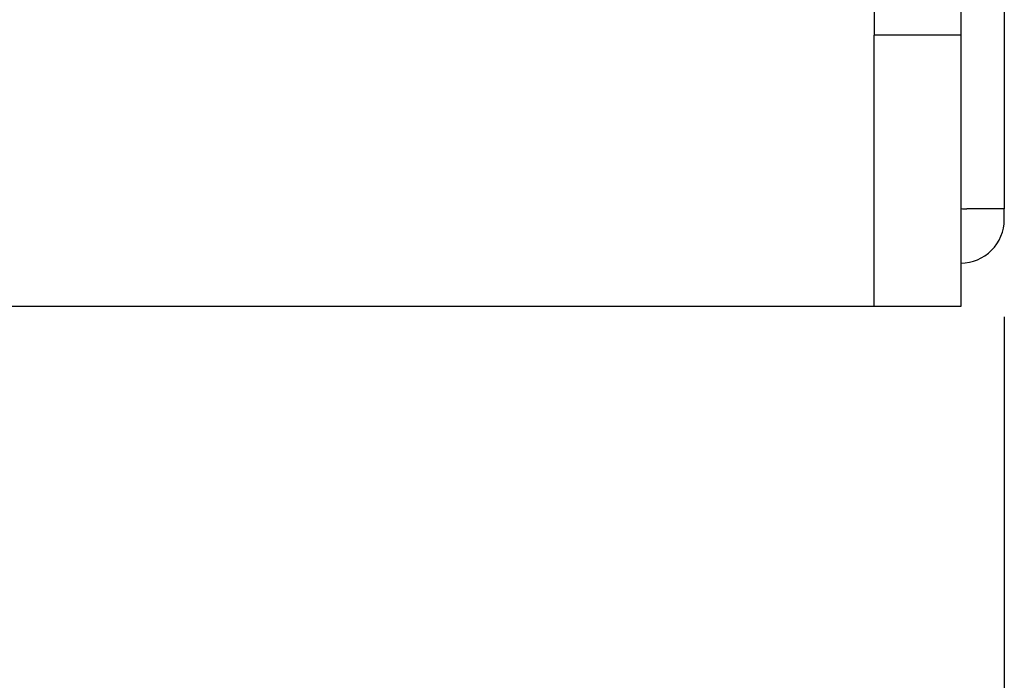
# Model space of a CAD drawing. Header units: millimetres. Extents: x 0 to 1524, y 0 to 1016.
# Tile 282 of 352: x 1385 to 1403, y 377 to 389. Entities that reach past the tile are written whole.
import ezdxf

# ---------------------------------------------------------------- set-up
doc = ezdxf.new("R2010")
doc.units = ezdxf.units.MM
doc.header["$LTSCALE"] = 83.82
doc.layers.get('0').update_dxf_attribs({"linetype": 'CONTINUOUS'})
doc.styles.get("Standard").update_dxf_attribs({"font": 'txt', "width": 0.8})
doc.dimstyles.new('DIMSTYLE_1', dxfattribs={"dimtxt": 15, "dimasz": 12, "dimexe": 0.18, "dimexo": 0.0625, "dimgap": 0.09, "dimtad": 1, "dimzin": 0, "dimdsep": 46, "dimtxsty": 'STANDARD', "dimblk": 'CLOSED', "dimblk1": 'CLOSED', "dimblk2": 'CLOSED', "dimcen": 0.09, "dimadec": 0, "dimazin": 0, "dimtp": 0.01, "dimtm": 0.01, "dimtfac": 1, "dimtofl": 0, "dimtmove": 0, "dimatfit": 3, "dimldrblk": 'CLOSED', "dimfxl": 1, "dimtolj": 1, "dimtzin": 0, "dimarcsym": 0})

# ---------------------------------------------------------------- blocks, each defined once
blk = doc.blocks.new('_CLOSED')
at = {"color": 0, "linetype": 'BYBLOCK'}
for p, q in [((0, 0), (-1, 0.2083)), ((-1, 0.2083), (-1, -0.2083)), ((-1, -0.2083), (0, 0)), ((-1, 0), (0, 0))]:
    blk.add_line(p, q, dxfattribs=at)
blk = doc.blocks.new('*D6')
at = {"color": 2, "linetype": 'CONTINUOUS'}
for p, q in [((1402.665, 384.013), (1402.665, 302.557)), ((1212.665, 383.454), (1212.665, 302.557)), ((1212.665, 303.557), (1307.665, 303.557)), ((1402.665, 303.557), (1307.665, 303.557))]:
    blk.add_line(p, q, dxfattribs=at)
at = {"color": 2, "linetype": 'CONTINUOUS', "xscale": 12, "yscale": 12, "zscale": 12, "rotation": 180}
blk.add_blockref('_CLOSED', (1212.665, 303.557), dxfattribs=at)
at = {"color": 2, "linetype": 'CONTINUOUS', "xscale": 12, "yscale": 12, "zscale": 12}
blk.add_blockref('_CLOSED', (1402.665, 303.557), dxfattribs=at)

msp = doc.modelspace()

# ---------------------------------------------------------------- linework, layer by layer
at = {"color": 7, "linetype": 'CONTINUOUS'}
for p, q in [((1402.665, 426.407), (1402.665, 386.007)), ((1400.265, 423.207), (1400.265, 389.207)), ((1401.865, 423.207), (1401.865, 389.207)), ((1400.265, 384.207), (1400.265, 389.207)), ((1401.865, 389.207), (1400.265, 389.207)), ((1401.865, 389.207), (1401.865, 384.207)), ((1402.327, 386.007), (1401.977, 386.007)), ((1402.665, 386.007), (1402.327, 386.007)), ((1402.665, 385.807), (1402.665, 386.007)), ((1400.265, 384.207), (1380.265, 384.207)), ((1401.865, 384.207), (1400.265, 384.207))]:
    msp.add_line(p, q, dxfattribs=at)
for centre, radius, start, end in [((1401.977, 388.007), 2, 266.8107, 270), ((1401.865, 385.807), 0.8, 315, 360), ((1401.865, 385.807), 0.8, 270, 315)]:
    msp.add_arc(centre, radius, start, end, dxfattribs=at)

# ---------------------------------------------------------------- dimensions: what is measured, and where the dimension line sits
at = {"color": 2, "linetype": 'CONTINUOUS'}
dim = msp.add_linear_dim(base=(1402.665, 303.557), p1=(1212.665, 383.454), p2=(1402.665, 384.013), dimstyle='DIMSTYLE_1', dxfattribs=at)
dim.commit()
dim.dimension.update_dxf_attribs({"geometry": '*D6', "text_midpoint": (1271.665, 307.307), "dimtype": 160})

doc.saveas('drawing.dxf')
